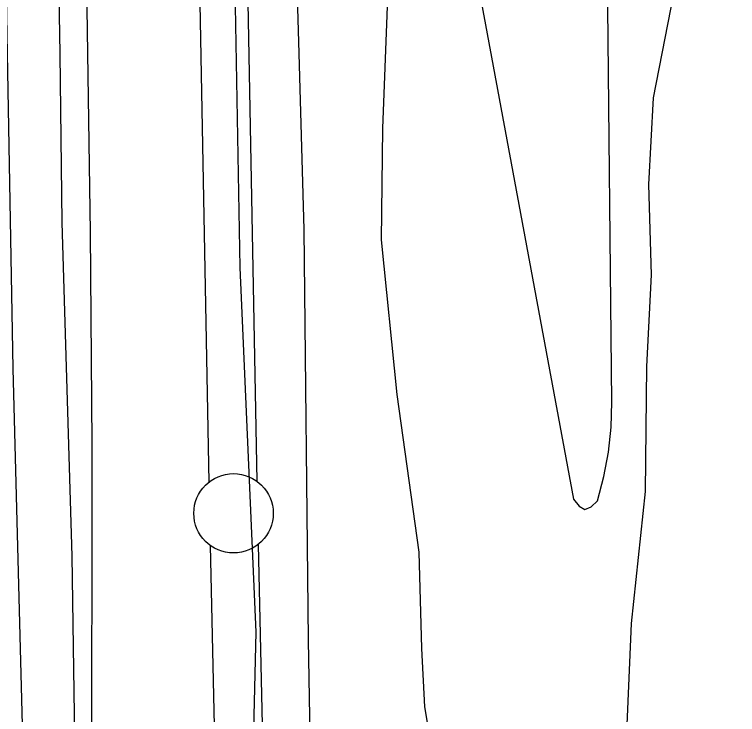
# Model space of a CAD drawing. Extents: x 3361039 to 3398939, y 576572 to 602007.
# Drawn here: x 3374340.7 to 3374795.9, y 589818.9 to 590259.8 of the extents above; entities that cross this region are included whole.
import ezdxf

# ---------------------------------------------------------------- set-up
doc = ezdxf.new("R2010")
doc.units = 0
for name, color, linetype in [('V-FLOD-BASE', 7, 'Continuous'), ('V-LEVE-TOET', 7, 'Continuous'), ('V-ROAD-CNTR', 7, 'Continuous'), ('V-SITE-VEGE', 7, 'Continuous'), ('V-SURV-LINE', 7, 'Continuous'), ('V-TOPO-MAJR', 7, 'Continuous'), ('V-TOPO-SHOR', 7, 'Continuous')]:
    doc.layers.add(name, color=color, linetype=linetype)

msp = doc.modelspace()

# ---------------------------------------------------------------- linework, layer by layer
at = {"layer": 'V-FLOD-BASE'}
msp.add_lwpolyline([(3374489.8, 589739.15), (3374492.79, 589870.75), (3374482.73, 590100.42), (3374479.81, 590264.99), (3374481.3, 590330.79), (3374476.65, 590553.35), (3374474.27, 590623.1), (3374474.57, 590651.31), (3374475.63, 590676.37), (3374479.81, 590701.4), (3374485.6, 590729.54), (3374497.87, 590777.2), (3374522.24, 590857.64), (3374566.87, 590999.75), (3374626.35, 591212.22), (3374641.79, 591262.98), (3374671.82, 591359.82), (3374718.88, 591508.95), (3374763.65, 591665.17), (3374814.01, 591829.95), (3374853.74, 591962.46)], dxfattribs=at)
at = {"layer": 'V-LEVE-TOET'}
for points in [[(3374389.43, 589761.45), (3374389.54, 589989.44), (3374388.63, 590122.65), (3374385.43, 590334.22), (3374379.95, 590552.88), (3374379.09, 590617.92), (3374381.29, 590677.44), (3374384.09, 590718.94), (3374392.44, 590765.86), (3374407, 590808.79), (3374441.16, 590925.17), (3374490.71, 591087.6), (3374546.75, 591271.12), (3374559.74, 591313.29), (3374579.97, 591372.61), (3374627.95, 591535.06), (3374646.57, 591590.49), (3374649.8, 591599.86), (3374652.21, 591605.32), (3374663.49, 591634.19), (3374673.99, 591663.06), (3374695.23, 591743.53), (3374735.94, 591885.69), (3374787.02, 592044.97)], [(3374880.12, 591930.31), (3374819.2, 591730.39), (3374767.92, 591552.3), (3374723.31, 591411.75), (3374655.15, 591193.89), (3374614.37, 591045.47), (3374538.91, 590804.96), (3374509.22, 590667.39), (3374507.9, 590618.04), (3374510.35, 590554.55), (3374519.52, 590242.62), (3374522.95, 590124.28), (3374525.64, 589865.69), (3374528, 589721.5)]]:
    msp.add_lwpolyline(points, dxfattribs=at)
at = {"layer": 'V-ROAD-CNTR'}
msp.add_lwpolyline([(3374898.68, 592606.75), (3374740.75, 592071.92), (3374503.53, 591267.94), (3374373.83, 590859.88), (3374359.86, 590806.61), (3374356.55, 590778.75), (3374345.52, 590723.54), (3374342.99, 590679.85), (3374329.86, 590574.19), (3374339.73, 590036.72), (3374354.96, 589451.5), (3374350.45, 589387.03), (3374337.5, 589333.03), (3374320.31, 589282.81), (3374300.3, 589239.69), (3374271.33, 589197.84), (3374242.66, 589163.8), (3374212.1, 589135.11), (3374178.28, 589110.74), (3374148.26, 589095.39), (3374101.93, 589073.59), (3373039.41, 588662.27), (3371741.17, 588155.38)], dxfattribs=at)
at = {"layer": 'V-SITE-VEGE'}
for points in [[(3374607.83, 589771.42), (3374599.04, 589823.74), (3374597.1, 589860.39), (3374595.41, 589921.21), (3374581.67, 590020.35), (3374571.81, 590117.9), (3374572.57, 590188.04), (3374576.87, 590297.9), (3374582.85, 590417.88), (3374594.5, 590487.12), (3374602.79, 590532.25), (3374610.21, 590570.36), (3374603.13, 590635.91), (3374609.23, 590695.87), (3374615.13, 590737.12)], [(3374744.43, 590727.93), (3374755.74, 590692.73), (3374768.62, 590659.07), (3374773.74, 590627.06), (3374766.63, 590546.85), (3374759.79, 590490.02), (3374764.77, 590446.31), (3374765.78, 590394.86), (3374757.55, 590282.7), (3374742.71, 590207.25), (3374739.78, 590152.72), (3374741.5, 590095.8), (3374738.54, 590038.15), (3374737.69, 589959.43), (3374729, 589876.12), (3374725.92, 589807.56)]]:
    msp.add_lwpolyline(points, dxfattribs=at)
at = {"layer": 'V-SURV-LINE'}
for points in [[(3374463.21, 589965.3), (3374449.82, 590680)], [(3374479.82, 590680.58), (3374493.2, 589965.88)], [(3374474.31, 589461.56), (3374464.03, 589925.3)], [(3374494.02, 589925.98), (3374504.3, 589462.24)]]:
    msp.add_lwpolyline(points, dxfattribs=at)
msp.add_circle((3374478.58, 589945.62), 25, dxfattribs=at)
at = {"layer": 'V-TOPO-MAJR'}
msp.add_lwpolyline([(3374846.2, 591495.26), (3374629.76, 590350.51), (3374627.9, 590336.44), (3374627.09, 590322.36), (3374627.85, 590308.29), (3374629.65, 590294.21), (3374692.58, 589954.46), (3374696.13, 589950.07), (3374699.82, 589948.06), (3374703.72, 589949.62), (3374707.76, 589953.56), (3374711.73, 589968.81), (3374714.72, 589984.21), (3374716.26, 589999.82), (3374716.84, 590015.57), (3374713.96, 590285.43), (3374714.4, 590305.11), (3374715.69, 590324.71), (3374718.27, 590344.18), (3374721.71, 590363.57), (3374884.18, 591131.95)], dxfattribs=at)
at = {"layer": 'V-TOPO-SHOR'}
msp.add_lwpolyline([(3374631.99, 591605.43), (3374584.83, 591443.52), (3374539.39, 591298.52), (3374500.28, 591169.62), (3374431.58, 590937.89), (3374398.04, 590825.86), (3374385.3, 590786.74), (3374376.39, 590746.04), (3374369.6, 590687.61), (3374365.06, 590480.59), (3374369.34, 590234.98), (3374370.5, 590128.74), (3374376.7, 589918.53), (3374380.71, 589648.29), (3374379.39, 589525.91), (3374386.62, 589410.37), (3374387.07, 589381.11), (3374386.06, 589358.8)], dxfattribs=at)

doc.saveas('drawing.dxf')
